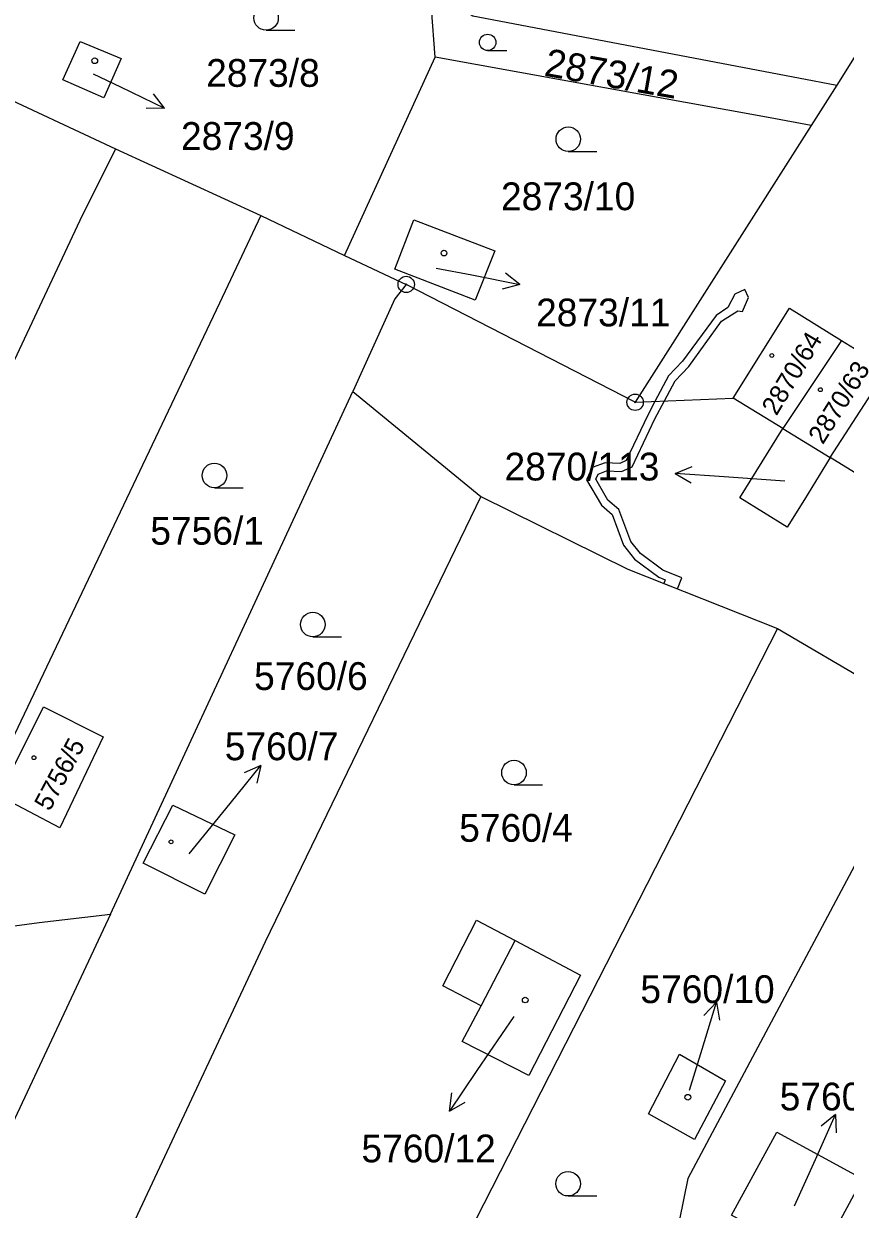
# Model space of a CAD drawing. Extents: x -644096 to -634268, y -1141430 to -1133463.
# Drawn here: x -640050.8 to -640000.6, y -1138491 to -1138418.5 of the extents above; entities that cross this region are included whole.
import ezdxf

# ---------------------------------------------------------------- set-up
doc = ezdxf.new("R2010")
doc.units = 0
for name, color, linetype in [('_CIVIL_CONSTRUCTION', 7, 'Continuous'), ('B_Hranice _3D', 7, 'Continuous'), ('M_Svah_Nasyp', 7, 'Continuous'), ('M_Svah_Zarez', 7, 'Continuous'), ('spodek_zarez', 7, 'Continuous'), ('svrsek_osa_sjezdy', 7, 'Continuous'), ('svrsek_osa_VRT', 7, 'Continuous'), ('svrsek_popisy_VRT', 7, 'Continuous'), ('terminal_VRT', 7, 'Continuous')]:
    doc.layers.add(name, color=color, linetype=linetype)

msp = doc.modelspace()

# ---------------------------------------------------------------- linework, layer by layer
at = {"layer": '_CIVIL_CONSTRUCTION'}
for centre, radius in [((-640027.42, -1138434.42), 0.5), ((-640027.42, -1138434.42), 0.0303), ((-640013.41, -1138441.63), 0.5), ((-640013.41, -1138441.63), 0.0303)]:
    msp.add_circle(centre, radius, dxfattribs=at)
at = {"layer": 'B_Hranice _3D'}
msp.add_lwpolyline([(-640006.7, -1138434.73), (-640007.31, -1138435.01), (-640007.73, -1138435.83), (-640008.46, -1138436.31), (-640010.51, -1138439.12), (-640011.37, -1138440.01), (-640012.2, -1138441.58), (-640012.64, -1138442.42), (-640013.97, -1138445.19), (-640014.35, -1138445.37), (-640015.24, -1138445.33), (-640016.05, -1138445.62), (-640016.38, -1138446.38), (-640015.47, -1138447.93), (-640014.82, -1138448.49), (-640014.12, -1138450.38), (-640013.45, -1138451.24), (-640011.96, -1138452.34), (-640011.57, -1138452.5), (-640011.66, -1138452.72), (-640010.82, -1138453.05), (-640010.55, -1138452.38), (-640011.72, -1138451.9), (-640013.09, -1138450.88), (-640013.68, -1138450.14), (-640014.4, -1138448.19), (-640015.09, -1138447.61), (-640015.82, -1138446.34), (-640015.67, -1138446.02), (-640015.16, -1138445.83), (-640014.25, -1138445.87), (-640013.59, -1138445.57), (-640012.2, -1138442.64), (-640011.62, -1138441.55), (-640010.97, -1138440.31), (-640010.13, -1138439.44), (-640008.12, -1138436.67), (-640007.12, -1138436.03), (-640006.85, -1138436.08), (-640006.48, -1138435.21)], close=True, dxfattribs=at)
at = {"layer": 'M_Svah_Nasyp'}
msp.add_line((-640022.84, -1138478.56), (-640020.76, -1138474.56), dxfattribs=at)
at = {"layer": 'M_Svah_Zarez'}
for centre, radius in [((-640046.477, -1138420.729), 0.175), ((-640025.107, -1138432.499), 0.175), ((-640005.045, -1138438.769), 0.117), ((-640002.075, -1138440.859), 0.117), ((-640050.195, -1138463.379), 0.117), ((-640041.805, -1138468.529), 0.117), ((-640020.137, -1138478.209), 0.175), ((-640010.187, -1138484.159), 0.175)]:
    msp.add_circle(centre, radius, dxfattribs=at)
at = {"layer": 'spodek_zarez'}
msp.add_circle((-638683.068, -1137056.847), 1378.084, dxfattribs=at)
at = {"layer": 'svrsek_osa_sjezdy'}
for p, q in [((-640035.993, -1138418.86), (-640034.243, -1138418.86)), ((-640022.435, -1138420.11), (-640021.263, -1138420.11)), ((-640017.503, -1138426.28), (-640015.753, -1138426.28)), ((-640039.153, -1138446.86), (-640037.403, -1138446.86)), ((-640033.133, -1138455.98), (-640031.383, -1138455.98)), ((-640020.823, -1138465.04), (-640019.073, -1138465.04)), ((-640017.513, -1138490.2), (-640015.763, -1138490.2))]:
    msp.add_line(p, q, dxfattribs=at)
for centre, radius in [((-640035.993, -1138418.11), 0.75), ((-640022.435, -1138419.607), 0.502), ((-640017.503, -1138425.53), 0.75), ((-640039.153, -1138446.11), 0.75), ((-640033.133, -1138455.23), 0.75), ((-640020.823, -1138464.29), 0.75), ((-640017.513, -1138489.45), 0.75)]:
    msp.add_circle(centre, radius, dxfattribs=at)
at = {"layer": 'svrsek_popisy_VRT'}
for p, q in [((-640046.57, -1138421.52), (-640044.9, -1138422.32)), ((-640044.9, -1138422.32), (-640042.203, -1138423.636)), ((-640042.203, -1138423.636), (-640042.883, -1138422.746)), ((-640042.203, -1138423.636), (-640043.322, -1138423.647)), ((-640025.59, -1138433.42), (-640023.41, -1138433.84)), ((-640023.41, -1138433.84), (-640020.464, -1138434.413)), ((-640020.464, -1138434.413), (-640021.352, -1138433.73)), ((-640020.464, -1138434.413), (-640021.543, -1138434.713)), ((-640010.954, -1138445.991), (-640009.92, -1138445.561)), ((-640007.96, -1138446.2), (-640010.954, -1138445.991)), ((-640010.954, -1138445.991), (-640009.99, -1138446.56)), ((-640004.25, -1138446.45), (-640007.96, -1138446.2)), ((-640038.2, -1138466.18), (-640036.311, -1138463.848)), ((-640036.311, -1138463.848), (-640037.331, -1138464.311)), ((-640036.311, -1138463.848), (-640036.553, -1138464.941)), ((-640040.69, -1138469.26), (-640038.2, -1138466.18)), ((-640009.31, -1138481.21), (-640008.433, -1138478.34)), ((-640008.433, -1138478.34), (-640009.204, -1138479.151)), ((-640008.433, -1138478.34), (-640008.247, -1138479.444)), ((-640020.84, -1138479.21), (-640023.1, -1138482.52)), ((-640010.08, -1138483.72), (-640009.31, -1138481.21)), ((-640023.1, -1138482.52), (-640024.778, -1138485.008)), ((-640024.778, -1138485.008), (-640024.633, -1138483.898)), ((-640024.778, -1138485.008), (-640023.803, -1138484.458)), ((-640002.38, -1138487.96), (-640001.159, -1138485.218)), ((-640001.159, -1138485.218), (-640002.024, -1138485.93)), ((-640001.159, -1138485.218), (-640001.109, -1138486.337)), ((-640003.66, -1138490.81), (-640002.38, -1138487.96))]:
    msp.add_line(p, q, dxfattribs=at)
at = {"layer": 'terminal_VRT'}
for p, q in [((-640025.65, -1138420.51), (-640025.88, -1138417.54)), ((-640031.2, -1138432.65), (-640025.65, -1138420.51)), ((-640001.07, -1138422.22), (-640002.64, -1138424.69)), ((-640002.64, -1138424.69), (-640013.41, -1138441.63)), ((-640045.21, -1138426.11), (-640036.31, -1138430.2)), ((-640036.31, -1138430.2), (-640031.2, -1138432.65)), ((-640031.2, -1138432.65), (-640027.42, -1138434.42)), ((-640013.41, -1138441.63), (-640027.42, -1138434.42)), ((-640000.79, -1138437.84), (-640004.38, -1138443.23)), ((-640000.79, -1138437.84), (-639997.97, -1138439.58)), ((-640001.48, -1138445.01), (-639997.97, -1138439.58)), ((-640045.51, -1138472.95), (-640030.68, -1138440.98)), ((-640030.68, -1138440.98), (-640022.85, -1138447.4)), ((-640013.41, -1138441.63), (-640007.41, -1138441.37)), ((-640004.38, -1138443.23), (-640007.41, -1138441.37)), ((-640004.38, -1138443.23), (-640001.48, -1138445.01)), ((-639998.52, -1138446.83), (-640001.48, -1138445.01)), ((-640004.69, -1138455.47), (-640026.91, -1138498.99)), ((-640004.69, -1138455.47), (-639995.21, -1138461.05))]:
    msp.add_line(p, q, dxfattribs=at)
for points in [[(-639992.87, -1138409.32), (-640000, -1138420.54), (-640001.07, -1138422.22)], [(-640025.97, -1138416.32), (-640023.35, -1138417.99), (-640003.42, -1138421.77), (-640001.07, -1138422.22)], [(-640044.85, -1138420.59), (-640045.91, -1138423), (-640048.42, -1138421.9), (-640047.37, -1138419.55), (-640044.85, -1138420.59)], [(-640002.64, -1138424.69), (-640005.15, -1138424.23), (-640025.65, -1138420.51)], [(-640055.33, -1138421.4), (-640053.16, -1138422.4), (-640045.21, -1138426.11)], [(-640045.21, -1138426.11), (-640047.39, -1138430.5), (-640074.74, -1138488.79), (-640074.81, -1138488.94)], [(-640036.31, -1138430.2), (-640038.84, -1138435.57), (-640065.31, -1138491.23)], [(-640021.99, -1138432.36), (-640023.19, -1138435.38), (-640028.11, -1138433.48), (-640026.96, -1138430.46), (-640021.99, -1138432.36)], [(-640027.42, -1138434.42), (-640028.12, -1138435.3), (-640030.68, -1138440.98)], [(-640007.41, -1138441.37), (-640003.97, -1138435.88), (-640000.79, -1138437.84)], [(-640001.48, -1138445.01), (-640003.05, -1138447.57), (-640004.1, -1138449.27), (-640007, -1138447.48), (-640006.01, -1138445.87), (-640004.38, -1138443.23)], [(-640022.85, -1138447.4), (-640036.05, -1138474.64), (-640044.62, -1138492.95)], [(-640022.85, -1138447.4), (-640013.86, -1138451.85), (-640004.69, -1138455.47)], [(-640045.96, -1138462.1), (-640048.62, -1138467.67), (-640052.34, -1138465.72), (-640049.62, -1138460.27), (-640045.96, -1138462.1)], [(-639995.21, -1138461.05), (-640010.18, -1138489.13), (-640013.49, -1138505.38)], [(-640043.51, -1138469.83), (-640041.69, -1138466.29), (-640037.91, -1138468.11), (-640039.73, -1138471.73), (-640043.51, -1138469.83)], [(-640063.92, -1138491.57), (-640051.39, -1138473.67), (-640049.87, -1138473.47), (-640045.51, -1138472.95)], [(-640045.51, -1138472.95), (-640054.38, -1138491.86), (-640044.62, -1138492.95)], [(-640019.92, -1138482.83), (-640023.99, -1138480.74), (-640022.84, -1138478.56), (-640025.18, -1138477.35), (-640023.11, -1138473.33), (-640020.76, -1138474.56), (-640016.76, -1138476.69), (-640019.92, -1138482.83)], [(-640009.78, -1138486.74), (-640012.6, -1138485.17), (-640010.69, -1138481.53), (-640007.88, -1138483.15), (-640009.78, -1138486.74)], [(-640004.75, -1138486.29), (-639999.5, -1138489.16), (-640003.84, -1138497.18), (-640006.94, -1138495.52), (-640005.44, -1138492.51), (-640007.51, -1138491.38), (-640004.75, -1138486.29)]]:
    msp.add_lwpolyline(points, dxfattribs=at)

# ---------------------------------------------------------------- texts
at = {"layer": 'svrsek_osa_VRT'}
for s, height, rotation, p in [('2873/12', 1.7, 350, (-640019.033, -1138421.638)), ('2870/64', 1.14, 59, (-640004.76, -1138442.501)), ('2870/63', 1.14, 58, (-640001.924, -1138444.26)), ('5756/5', 1.14, 62, (-640049.229, -1138466.706))]:
    msp.add_text(s, height=height, rotation=rotation, dxfattribs=at).set_placement(p)
for s, p in [('2873/8', (-640039.66, -1138422.325)), ('2873/9', (-640041.2, -1138426.185)), ('2873/10', (-640021.62, -1138429.875)), ('2873/11', (-640019.47, -1138436.985)), ('2870/113', (-640021.404, -1138446.415)), ('5756/1', (-640043.076, -1138450.345)), ('5760/6', (-640036.726, -1138459.235)), ('5760/7', (-640038.52, -1138463.535)), ('5760/4', (-640024.176, -1138468.525)), ('5760/10', (-640013.09, -1138478.395)), ('5760/13', (-640004.566, -1138484.965)), ('5760/12', (-640030.156, -1138488.142))]:
    msp.add_text(s, height=1.7, dxfattribs=at).set_placement(p)

doc.saveas('drawing.dxf')
